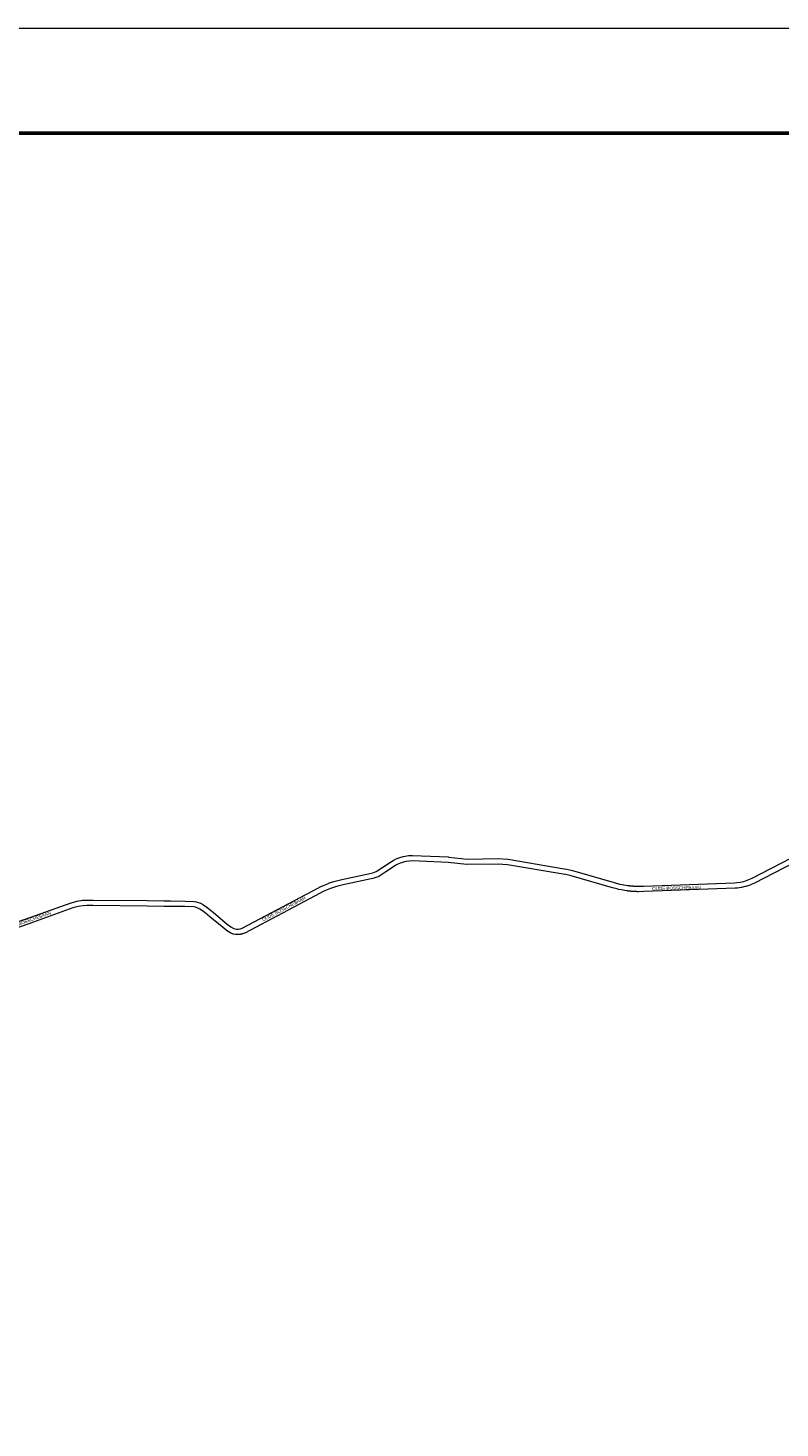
# Paper-space layout 'Layout1' of a CAD drawing. Header units: metres. Extents: x 123097 to 144122, y 392739 to 407589.
# Tile 508 of 510: x 136581 to 138369, y 404260 to 407589. Entities that reach past the tile are written whole.
import ezdxf
from ezdxf.enums import TextEntityAlignment as Align

# ---------------------------------------------------------------- set-up
doc = ezdxf.new("R2010")
doc.units = ezdxf.units.M
doc.header["$MEASUREMENT"] = 0
for name, color, linetype, lineweight in [('Ak-rand-kaderrand', 7, 'Continuous', 0), ('gs-anno-wegen algemeen tekst', 7, 'Continuous', 0), ('gs-knt-wegen algemeen', 7, 'Continuous', 0)]:
    doc.layers.add(name, color=color, linetype=linetype, lineweight=lineweight)
doc.styles.add('Style-Arial', font='arial.ttf')

# ---------------------------------------------------------------- blocks, each defined once
blk = doc.blocks.new('ak1-Kaderrand A1 l')
at = {"layer": 'Ak-rand-kaderrand', "flags": 128}
blk.add_lwpolyline([(0, 0), (-0.841, 0), (-0.841, 0.594), (0, 0.594)], close=True, dxfattribs=at)
at = {"layer": 'Ak-rand-kaderrand', "lineweight": 53, "flags": 128}
blk.add_lwpolyline([(-0.01, 0.01), (-0.831, 0.01), (-0.831, 0.584), (-0.01, 0.584)], close=True, dxfattribs=at)

psp = doc.layouts.get("Layout1")

# ---------------------------------------------------------------- linework, layer by layer
at = {"layer": 'gs-knt-wegen algemeen', "color": 7, "linetype": 'Continuous', "flags": 128}
for points in [[(136524.245, 405451.917), (136587.081, 405474.27), (136683.274, 405508.767), (136683.495, 405508.842), (136683.72, 405508.909), (136696.776, 405512.555), (136697.039, 405512.623), (136697.304, 405512.679), (136697.571, 405512.724), (136709.986, 405514.567), (136710.254, 405514.602), (136710.524, 405514.625), (136719.856, 405515.226), (136720.065, 405515.236), (136720.274, 405515.239), (136735.172, 405515.239), (136735.247, 405515.239), (136863.967, 405513.757), (136863.99, 405513.756), (136903.827, 405513.156), (136903.831, 405513.156), (136903.834, 405513.156), (136919.481, 405513.156), (136919.61, 405513.155), (136953.932, 405512.473), (136954.007, 405512.471), (136975.675, 405511.79), (136975.954, 405511.775), (136976.232, 405511.748), (136976.51, 405511.709), (136976.785, 405511.659), (136982.032, 405510.577), (136982.283, 405510.52), (136982.531, 405510.453), (136982.776, 405510.377), (136988.543, 405508.454), (136988.767, 405508.374), (136988.988, 405508.287), (136989.206, 405508.192), (136995.213, 405505.427), (136995.441, 405505.316), (136995.664, 405505.197), (136995.883, 405505.07), (136996.096, 405504.934), (137002.905, 405500.406), (137003.081, 405500.284), (137003.253, 405500.157), (137009.701, 405495.229), (137009.946, 405495.033), (137021.421, 405485.352), (137054.157, 405458.152), (137063.007, 405451.303), (137068.648, 405448.285), (137072.214, 405446.752), (137076.036, 405446.047), (137080.145, 405445.939), (137084.347, 405446.486), (137086.096, 405446.926), (137090.158, 405448.47), (137269.452, 405543.346), (137269.53, 405543.386), (137276.802, 405547.11), (137277.009, 405547.212), (137282.812, 405549.928), (137283.092, 405550.051), (137294.939, 405554.933), (137295.128, 405555.007), (137295.319, 405555.076), (137307.447, 405559.21), (137307.738, 405559.302), (137313.894, 405561.082), (137314.187, 405561.159), (137326.648, 405564.141), (137326.82, 405564.18), (137393.413, 405578.223), (137400.601, 405580.062), (137408.232, 405582.713), (137424.414, 405593.145), (137444.914, 405606.764), (137445.097, 405606.881), (137448.548, 405609.011), (137448.686, 405609.094), (137448.825, 405609.173), (137452.378, 405611.13), (137452.591, 405611.242), (137452.807, 405611.346), (137460.179, 405614.723), (137460.399, 405614.82), (137460.623, 405614.908), (137464.424, 405616.32), (137464.651, 405616.399), (137464.881, 405616.47), (137472.67, 405618.724), (137472.902, 405618.787), (137473.136, 405618.841), (137477.104, 405619.678), (137477.341, 405619.723), (137477.58, 405619.76), (137485.616, 405620.841), (137485.828, 405620.866), (137486.042, 405620.884), (137486.255, 405620.895), (137494.358, 405621.18), (137494.609, 405621.184), (137494.86, 405621.178), (137580.313, 405617.587), (137580.53, 405617.574), (137580.747, 405617.555), (137625.159, 405612.706), (137698.3, 405613.686), (137698.564, 405613.685), (137698.828, 405613.672), (137721.602, 405612.125), (137721.92, 405612.096), (137722.235, 405612.051), (137855.074, 405589.82), (137855.253, 405589.787), (137861.786, 405588.505), (137862.073, 405588.442), (137875.009, 405585.291), (137875.278, 405585.219), (137974.123, 405556.612), (137986.849, 405553.348), (137993.115, 405552.037), (138006.083, 405549.925), (138006.484, 405549.873), (138006.882, 405549.821), (138007.283, 405549.77), (138007.682, 405549.72), (138008.084, 405549.671), (138008.483, 405549.622), (138008.884, 405549.574), (138009.283, 405549.527), (138009.685, 405549.48), (138010.084, 405549.435), (138010.486, 405549.39), (138010.886, 405549.346), (138011.288, 405549.302), (138011.687, 405549.26), (138012.09, 405549.217), (138012.49, 405549.176), (138012.892, 405549.136), (138013.292, 405549.096), (138013.694, 405549.057), (138014.094, 405549.019), (138014.497, 405548.981), (138014.897, 405548.945), (138015.3, 405548.909), (138015.7, 405548.873), (138016.103, 405548.839), (138016.504, 405548.805), (138016.907, 405548.772), (138017.308, 405548.74), (138017.711, 405548.708), (138018.111, 405548.678), (138018.515, 405548.647), (138018.916, 405548.618), (138019.319, 405548.59), (138019.72, 405548.562), (138020.123, 405548.535), (138020.524, 405548.509), (138020.928, 405548.483), (138021.329, 405548.458), (138021.733, 405548.434), (138022.134, 405548.411), (138022.538, 405548.388), (138022.939, 405548.366), (138023.343, 405548.345), (138023.744, 405548.325), (138024.148, 405548.305), (138024.55, 405548.287), (138024.954, 405548.268), (138025.355, 405548.251), (138025.759, 405548.235), (138026.161, 405548.219), (138026.565, 405548.204), (138026.967, 405548.189), (138027.371, 405548.176), (138027.773, 405548.163), (138028.177, 405548.151), (138028.579, 405548.139), (138028.983, 405548.129), (138029.385, 405548.119), (138029.789, 405548.11), (138030.191, 405548.102), (138030.595, 405548.094), (138030.997, 405548.087), (138031.401, 405548.081), (138031.803, 405548.076), (138044.643, 405548.294), (138261.405, 405556.429), (138265.659, 405556.702), (138274.211, 405557.818), (138282.565, 405559.664), (138290.792, 405562.254), (138294.652, 405563.755), (138302.259, 405567.287), (138464.743, 405651.214)], [(138474.225, 405641.41), (138471.669, 405640.137), (138308.112, 405555.656), (138307.866, 405555.535), (138299.946, 405551.858), (138299.757, 405551.774), (138299.564, 405551.696), (138295.31, 405550.041), (138295.109, 405549.967), (138294.906, 405549.899)], [(138294.906, 405549.899), (138286.203, 405547.159), (138285.929, 405547.08), (138285.653, 405547.012), (138276.741, 405545.043), (138276.462, 405544.988), (138276.18, 405544.945), (138267.132, 405543.764), (138266.919, 405543.74), (138266.706, 405543.722), (138262.151, 405543.43), (138261.979, 405543.422), (138045.064, 405535.281), (138044.931, 405535.277), (138031.93, 405535.056), (138031.741, 405535.056), (138031.31, 405535.061), (138030.881, 405535.067), (138030.449, 405535.075), (138030.02, 405535.083), (138029.588, 405535.091), (138029.159, 405535.101), (138028.727, 405535.111), (138028.298, 405535.122), (138027.867, 405535.134), (138027.438, 405535.147), (138027.006, 405535.161), (138026.577, 405535.175), (138026.146, 405535.19), (138025.717, 405535.206), (138025.286, 405535.223), (138024.857, 405535.241), (138024.425, 405535.259), (138023.996, 405535.278), (138023.565, 405535.298), (138023.137, 405535.319), (138022.705, 405535.341), (138022.277, 405535.363), (138021.846, 405535.387), (138021.417, 405535.411), (138020.986, 405535.435), (138020.557, 405535.461), (138020.127, 405535.488), (138019.698, 405535.515), (138019.268, 405535.543), (138018.839, 405535.572), (138018.409, 405535.601), (138017.98, 405535.632), (138017.55, 405535.663), (138017.122, 405535.695), (138016.691, 405535.728), (138016.263, 405535.762), (138015.833, 405535.796), (138015.405, 405535.832), (138014.975, 405535.868), (138014.547, 405535.905), (138014.118, 405535.942), (138013.69, 405535.981), (138013.26, 405536.02), (138012.833, 405536.06), (138012.403, 405536.101), (138011.976, 405536.143), (138011.546, 405536.185), (138011.119, 405536.229), (138010.69, 405536.273), (138010.263, 405536.318), (138009.833, 405536.363), (138009.407, 405536.41), (138008.978, 405536.457), (138008.551, 405536.505), (138008.122, 405536.554), (138007.696, 405536.604), (138007.267, 405536.654), (138006.841, 405536.706), (138006.412, 405536.758), (138005.986, 405536.811), (138005.558, 405536.864), (138005.132, 405536.919), (138004.704, 405536.974), (138004.278, 405537.03), (138004.087, 405537.059), (137990.878, 405539.21), (137990.591, 405539.263), (137984.039, 405540.634), (137983.756, 405540.7), (137970.792, 405544.025), (137970.599, 405544.078), (137871.792, 405572.674), (137859.134, 405575.757), (137852.835, 405576.993), (137720.401, 405599.157), (137698.21, 405600.664), (137624.935, 405599.682), (137624.67, 405599.683), (137624.406, 405599.696), (137624.142, 405599.719), (137579.55, 405604.588), (137494.565, 405608.159), (137487.034, 405607.894), (137479.555, 405606.888), (137476.059, 405606.151), (137468.732, 405604.031), (137465.383, 405602.786), (137458.45, 405599.61), (137455.249, 405597.847), (137452.028, 405595.858), (137431.581, 405582.275), (137431.506, 405582.227), (137414.631, 405571.347), (137414.367, 405571.186), (137414.095, 405571.037), (137413.816, 405570.901), (137413.531, 405570.778), (137413.24, 405570.669), (137404.615, 405567.673), (137404.355, 405567.589), (137404.093, 405567.516), (137396.505, 405565.575), (137396.235, 405565.512), (137329.592, 405551.458), (137317.365, 405548.532), (137311.503, 405546.837), (137299.712, 405542.818), (137288.193, 405538.071), (137282.633, 405535.469), (137275.503, 405531.818), (137095.892, 405436.774), (137095.653, 405436.654), (137095.409, 405436.543), (137095.16, 405436.443), (137090.367, 405434.621), (137090.129, 405434.535), (137089.887, 405434.459), (137089.643, 405434.393), (137087.154, 405433.767), (137086.907, 405433.71), (137086.658, 405433.662), (137086.407, 405433.624), (137081.322, 405432.962), (137081.071, 405432.935), (137080.818, 405432.917), (137080.564, 405432.909), (137080.311, 405432.91), (137075.185, 405433.045), (137074.931, 405433.057), (137074.678, 405433.078), (137074.426, 405433.11), (137074.175, 405433.151), (137069.133, 405434.081), (137068.848, 405434.14), (137068.566, 405434.212), (137068.287, 405434.296), (137068.013, 405434.393), (137067.743, 405434.502), (137063.251, 405436.433), (137062.999, 405436.548), (137062.751, 405436.674), (137056.384, 405440.08), (137056.147, 405440.213), (137055.915, 405440.357), (137055.69, 405440.509), (137055.471, 405440.672), (137046.099, 405447.925), (137045.923, 405448.066), (137013.082, 405475.353), (137013.044, 405475.384), (137001.67, 405484.98), (136995.517, 405489.683), (136989.308, 405493.811), (136984.086, 405496.215), (136979.024, 405497.903), (136974.705, 405498.794), (136953.636, 405499.456), (136919.416, 405500.136), (136903.781, 405500.136), (136903.683, 405500.137), (136863.805, 405500.738), (136735.135, 405502.219), (136720.483, 405502.219), (136711.63, 405501.649), (136699.886, 405499.905), (136687.448, 405496.432), (136591.469, 405462.011), (136591.453, 405462.005), (136528.375, 405439.566)]]:
    psp.add_lwpolyline(points, dxfattribs=at)

# ---------------------------------------------------------------- block references
at = {"layer": 'Ak-rand-kaderrand', "xscale": 25000, "yscale": 25000, "zscale": 25000}
psp.add_blockref('ak1-Kaderrand A1 l', (144122.195, 392739.269), dxfattribs=at)

# ---------------------------------------------------------------- texts
at = {"layer": 'gs-anno-wegen algemeen tekst', "color": 7, "style": 'Style-Arial', "width": 0.909091}
for rotation, p in [(1.5528, (138122.235, 405543.717)), (27.886104, (137188.623, 405494.34)), (19.582211, (136580.348, 405466.026))]:
    psp.add_text('OUDE BOSSCHEBAAN', height=7.7, rotation=rotation, dxfattribs=at).set_placement(p, align=Align.MIDDLE_CENTER)

doc.saveas('drawing.dxf')
